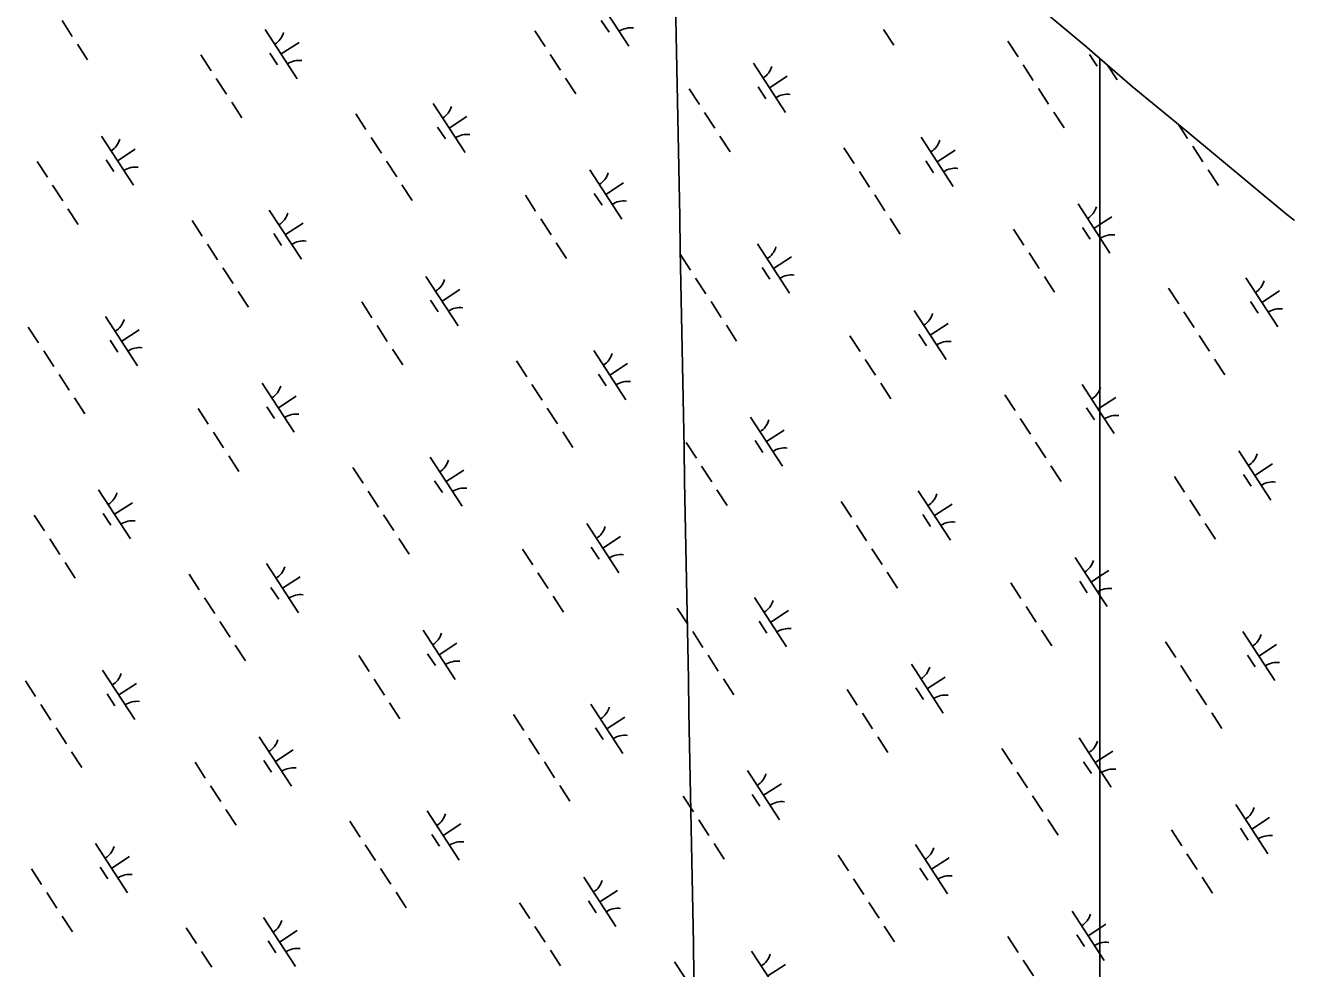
# Model space of a CAD drawing. Extents: x 3953924 to 3974542, y 193747 to 216192.
# Drawn here: x 3967241 to 3968321, y 206897 to 207699 of the extents above; entities that cross this region are included whole.
import ezdxf

# ---------------------------------------------------------------- set-up
doc = ezdxf.new("R2010")
doc.units = 0
for name, color, linetype in [('V-GRID-MAJR', 7, 'Continuous'), ('V-TOPO-SHOR', 7, 'Continuous'), ('V-WETL-SWMP', 7, 'Continuous')]:
    doc.layers.add(name, color=color, linetype=linetype)

msp = doc.modelspace()

# ---------------------------------------------------------------- linework, layer by layer
at = {"layer": 'V-GRID-MAJR'}
msp.add_spline([(3967994.9, 197070.8), (3967932.3, 200408.2), (3967818.6, 206468.2), (3967751, 210066.7)], degree=3, dxfattribs=at)
at = {"layer": 'V-TOPO-SHOR'}
for p, q in [((3968145.1, 207680.8), (3968099.1, 207719.2)), ((3968151.9, 207675), (3968145.1, 207680.8)), ((3968156.3, 207671.2), (3968151.9, 207675)), ((3968156.3, 207671.2), (3968156.3, 207671.2)), ((3968183.8, 207647.3), (3968156.3, 207671.2)), ((3968229.5, 207610.1), (3968183.8, 207647.3))]:
    msp.add_line(p, q, dxfattribs=at)
for points in [[(3968229.5, 207610.1), (3968313.7, 207539.9)], [(3968313.7, 207539.9), (3968315.4, 207538.4), (3968319.1, 207535.7), (3968322, 207533.5)]]:
    msp.add_lwpolyline(points, dxfattribs=at)
at = {"layer": 'V-WETL-SWMP'}
for p, q in [((3967727.9, 207723.8), (3967755.2, 207681.9)), ((3968145.1, 207680.8), (3968099.1, 207719.2)), ((3967272.6, 207703.5), (3967281.3, 207690.1)), ((3967445.6, 207696), (3967472.9, 207654.1)), ((3967675.2, 207694.8), (3967683.9, 207681.4)), ((3967731.8, 207703.7), (3967738.4, 207693.6)), ((3967972.2, 207696), (3967980.9, 207682.6)), ((3967285.7, 207683.4), (3967294.4, 207670)), ((3967459.3, 207675.1), (3967474.4, 207684.9)), ((3968077.8, 207686), (3968086.6, 207672.6)), ((3967390.9, 207674.3), (3967399.6, 207660.9)), ((3967449.5, 207675.9), (3967456.1, 207665.8)), ((3967688.3, 207674.7), (3967697, 207661.2)), ((3968151.9, 207675), (3968145.1, 207680.8)), ((3968147.5, 207674.8), (3968154.1, 207664.8)), ((3968156.3, 207671.2), (3968151.9, 207675)), ((3967861.4, 207667.2), (3967888.6, 207625.3)), ((3968090.9, 207665.9), (3968099.6, 207652.5)), ((3968183.8, 207647.3), (3968156.3, 207671.2)), ((3968156.3, 207671.2), (3968156.3, 205767.9)), ((3968156.3, 205767.9), (3968156.3, 207671.2)), ((3968162.9, 207665.5), (3968170.9, 207653.1)), ((3967404, 207654.2), (3967412.7, 207640.8)), ((3967701.4, 207654.5), (3967710.1, 207641.1)), ((3967875, 207646.2), (3967890.1, 207656.1)), ((3967806.6, 207645.5), (3967815.3, 207632.1)), ((3967865.3, 207647.1), (3967871.8, 207637)), ((3968104, 207645.8), (3968112.7, 207632.4)), ((3968229.5, 207610.1), (3968183.8, 207647.3)), ((3967417.1, 207634.1), (3967425.8, 207620.7)), ((3967588.5, 207633.1), (3967615.8, 207591.2)), ((3967522.7, 207624.1), (3967531.4, 207610.7)), ((3967602.2, 207612.1), (3967617.3, 207621.9)), ((3967819.7, 207625.4), (3967828.4, 207612)), ((3968117.1, 207625.7), (3968125.8, 207612.3)), ((3967592.4, 207612.9), (3967599, 207602.9)), ((3968223.3, 207615.2), (3968231, 207603.3)), ((3968313.7, 207539.9), (3968229.5, 207610.1)), ((3967306.2, 207605.3), (3967333.5, 207563.4)), ((3967535.8, 207604), (3967544.5, 207590.6)), ((3967832.8, 207605.3), (3967841.5, 207591.9)), ((3968004.2, 207604.2), (3968031.5, 207562.3)), ((3967319.9, 207584.3), (3967335, 207594.1)), ((3967938.4, 207595.3), (3967947.2, 207581.9)), ((3968017.9, 207583.3), (3968033, 207593.1)), ((3968235.4, 207596.6), (3968244.1, 207583.2)), ((3967251.5, 207583.6), (3967260.2, 207570.2)), ((3967310.1, 207585.1), (3967316.7, 207575.1)), ((3967548.9, 207583.9), (3967557.6, 207570.5)), ((3967721.9, 207576.5), (3967749.2, 207534.5)), ((3968008.1, 207584.1), (3968014.7, 207574)), ((3968248.5, 207576.5), (3968257.2, 207563.1)), ((3967735.6, 207555.5), (3967750.7, 207565.3)), ((3967951.5, 207575.2), (3967960.2, 207561.8)), ((3967264.6, 207563.5), (3967273.3, 207550.1)), ((3967562, 207563.8), (3967570.7, 207550.4)), ((3967667.2, 207554.8), (3967675.9, 207541.4)), ((3967725.8, 207556.3), (3967732.4, 207546.3)), ((3967964.6, 207555.1), (3967973.3, 207541.7)), ((3967277.7, 207543.4), (3967286.4, 207530)), ((3968137.7, 207547.6), (3968156.3, 207519)), ((3967383.3, 207533.4), (3967392, 207520)), ((3967449.1, 207542.3), (3967476.4, 207500.4)), ((3967680.3, 207534.7), (3967689, 207521.3)), ((3967977.7, 207535), (3967986.4, 207521.6)), ((3968156.3, 207529.9), (3968166.4, 207536.5)), ((3968315.4, 207538.4), (3968313.7, 207539.9)), ((3968319.1, 207535.7), (3968315.4, 207538.4)), ((3968322, 207533.5), (3968319.1, 207535.7)), ((3967453, 207522.2), (3967459.6, 207512.1)), ((3967462.8, 207521.4), (3967477.8, 207531.2)), ((3968082.9, 207525.9), (3968091.6, 207512.5)), ((3968141.6, 207527.5), (3968148.1, 207517.4)), ((3968151.3, 207526.7), (3968156.3, 207529.9)), ((3967396.4, 207513.3), (3967405.1, 207499.9)), ((3967693.4, 207514.5), (3967702.1, 207501.1)), ((3967864.8, 207513.5), (3967892.1, 207471.6)), ((3968156.3, 207519), (3968164.9, 207505.7)), ((3967799, 207504.6), (3967807.7, 207491.2)), ((3967878.5, 207492.5), (3967893.6, 207502.4)), ((3968096, 207505.8), (3968104.7, 207492.4)), ((3967409.5, 207493.2), (3967418.2, 207479.8)), ((3967868.7, 207493.4), (3967875.3, 207483.3)), ((3967582.5, 207485.7), (3967609.8, 207443.8)), ((3967812.1, 207484.4), (3967820.8, 207471)), ((3968109.1, 207485.7), (3968117.8, 207472.3)), ((3968280.6, 207484.7), (3968307.8, 207442.8)), ((3967422.6, 207473), (3967431.3, 207459.6)), ((3967596.2, 207464.8), (3967611.3, 207474.6)), ((3968214.7, 207475.7), (3968223.5, 207462.3)), ((3968294.2, 207463.7), (3968309.3, 207473.5)), ((3967527.8, 207464), (3967536.5, 207450.6)), ((3967586.4, 207465.6), (3967593, 207455.5)), ((3967825.2, 207464.3), (3967833.9, 207450.9)), ((3967998.3, 207456.9), (3968025.5, 207415)), ((3968284.5, 207464.5), (3968291, 207454.5)), ((3967309.7, 207451.6), (3967337, 207409.7)), ((3968227.8, 207455.6), (3968236.6, 207442.2)), ((3967243.9, 207442.6), (3967252.6, 207429.2)), ((3967323.4, 207430.6), (3967338.4, 207440.4)), ((3967540.9, 207443.9), (3967549.6, 207430.5)), ((3967838.3, 207444.2), (3967847, 207430.8)), ((3967943.5, 207435.2), (3967952.2, 207421.8)), ((3968002.2, 207436.7), (3968008.7, 207426.7)), ((3968011.9, 207435.9), (3968027, 207445.7)), ((3968240.9, 207435.5), (3968249.6, 207422.1)), ((3967313.6, 207431.4), (3967320.2, 207421.4)), ((3967257, 207422.5), (3967265.7, 207409.1)), ((3967554, 207423.8), (3967562.7, 207410.4)), ((3967659.6, 207413.8), (3967668.3, 207400.4)), ((3967725.4, 207422.7), (3967752.7, 207380.8)), ((3967956.6, 207415.1), (3967965.3, 207401.7)), ((3968254, 207415.4), (3968262.7, 207402)), ((3967729.3, 207402.6), (3967735.9, 207392.6)), ((3967739.1, 207401.8), (3967754.2, 207411.6)), ((3967270.1, 207402.4), (3967278.8, 207389)), ((3967443.1, 207395), (3967470.4, 207353.1)), ((3967672.7, 207393.7), (3967681.4, 207380.3)), ((3967969.7, 207395), (3967978.4, 207381.6)), ((3968141.1, 207393.9), (3968156.3, 207370.6)), ((3967283.2, 207382.3), (3967291.9, 207368.9)), ((3967456.8, 207374), (3967471.9, 207383.8)), ((3968075.3, 207385), (3968084.1, 207371.6)), ((3968156.3, 207373.9), (3968169.9, 207382.8)), ((3967388.4, 207373.3), (3967397.1, 207359.9)), ((3967447, 207374.8), (3967453.6, 207364.8)), ((3967685.8, 207373.6), (3967694.5, 207360.2)), ((3968145, 207373.8), (3968151.6, 207363.7)), ((3968154.8, 207373), (3968156.3, 207373.9)), ((3968156.3, 207370.6), (3968168.4, 207352)), ((3967858.9, 207366.1), (3967886.1, 207324.2)), ((3968088.4, 207364.9), (3968097.2, 207351.5)), ((3967401.5, 207353.2), (3967410.2, 207339.8)), ((3967698.9, 207353.5), (3967707.6, 207340.1)), ((3967872.5, 207345.2), (3967887.6, 207355)), ((3967804.1, 207344.5), (3967812.8, 207331)), ((3967862.8, 207346), (3967869.3, 207335.9)), ((3968101.5, 207344.8), (3968110.2, 207331.3)), ((3967414.6, 207333.1), (3967423.3, 207319.6)), ((3967586, 207332), (3967613.3, 207290.1)), ((3968274.6, 207337.3), (3968301.8, 207295.4)), ((3967520.2, 207323.1), (3967528.9, 207309.7)), ((3967599.7, 207311.1), (3967614.8, 207320.9)), ((3967817.2, 207324.3), (3967825.9, 207310.9)), ((3968114.6, 207324.6), (3968123.3, 207311.2)), ((3968278.5, 207317.2), (3968285, 207307.1)), ((3968288.2, 207316.3), (3968303.3, 207326.2)), ((3967589.9, 207311.9), (3967596.5, 207301.8)), ((3968219.8, 207315.6), (3968228.5, 207302.2)), ((3967303.7, 207304.2), (3967331, 207262.3)), ((3967533.3, 207303), (3967542, 207289.5)), ((3967830.3, 207304.2), (3967839, 207290.8)), ((3968001.7, 207303.2), (3968029, 207261.3)), ((3968232.9, 207295.5), (3968241.6, 207282.1)), ((3967307.6, 207284.1), (3967314.2, 207274)), ((3967317.4, 207283.3), (3967332.5, 207293.1)), ((3967935.9, 207294.2), (3967944.7, 207280.8)), ((3968015.4, 207282.2), (3968030.5, 207292)), ((3967249, 207282.5), (3967257.7, 207269.1)), ((3967546.4, 207282.8), (3967555.1, 207269.4)), ((3967719.4, 207275.4), (3967746.7, 207233.5)), ((3967949, 207274.1), (3967957.7, 207260.7)), ((3968005.6, 207283), (3968012.2, 207273)), ((3968246, 207275.4), (3968254.7, 207262)), ((3967262.1, 207262.4), (3967270.8, 207249)), ((3967559.5, 207262.7), (3967568.2, 207249.3)), ((3967733.1, 207254.4), (3967748.2, 207264.3)), ((3967664.7, 207253.7), (3967673.4, 207240.3)), ((3967723.3, 207255.3), (3967729.9, 207245.2)), ((3967962.1, 207254), (3967970.8, 207240.6)), ((3967275.2, 207242.3), (3967283.9, 207228.9)), ((3967446.6, 207241.3), (3967473.9, 207199.4)), ((3968135.2, 207246.6), (3968156.3, 207214.1)), ((3967380.8, 207232.3), (3967389.5, 207218.9)), ((3967460.3, 207220.3), (3967475.3, 207230.1)), ((3967677.8, 207233.6), (3967686.5, 207220.2)), ((3967975.2, 207233.9), (3967983.9, 207220.5)), ((3968148.8, 207225.6), (3968156.3, 207230.5)), ((3968156.3, 207230.5), (3968163.9, 207235.4)), ((3967450.5, 207221.1), (3967457.1, 207211.1)), ((3968080.4, 207224.9), (3968089.1, 207211.5)), ((3968139.1, 207226.4), (3968145.6, 207216.4)), ((3967393.9, 207212.2), (3967402.6, 207198.8)), ((3967690.9, 207213.5), (3967699.6, 207200.1)), ((3967862.3, 207212.4), (3967889.6, 207170.5)), ((3968156.3, 207214.1), (3968162.4, 207204.7)), ((3967796.5, 207203.5), (3967805.2, 207190.1)), ((3967876, 207191.5), (3967891.1, 207201.3)), ((3968093.5, 207204.8), (3968102.2, 207191.4)), ((3967407, 207192.1), (3967415.7, 207178.7)), ((3967866.2, 207192.3), (3967872.8, 207182.2)), ((3967580, 207184.6), (3967607.3, 207142.7)), ((3967809.6, 207183.4), (3967818.3, 207170)), ((3968106.6, 207184.7), (3968115.3, 207171.2)), ((3968278.1, 207183.6), (3968305.3, 207141.7)), ((3967420.1, 207172), (3967428.8, 207158.6)), ((3967593.7, 207163.7), (3967608.8, 207173.5)), ((3968212.2, 207174.7), (3968221, 207161.3)), ((3968291.7, 207162.6), (3968306.8, 207172.5)), ((3967525.3, 207163), (3967534, 207149.6)), ((3967583.9, 207164.5), (3967590.5, 207154.5)), ((3967822.7, 207163.3), (3967831.4, 207149.9)), ((3967995.8, 207155.8), (3968023, 207113.9)), ((3968225.3, 207154.6), (3968234.1, 207141.1)), ((3968282, 207163.5), (3968288.5, 207153.4)), ((3967307.2, 207150.5), (3967334.5, 207108.6)), ((3968009.4, 207134.9), (3968024.5, 207144.7)), ((3967241.4, 207141.6), (3967250.1, 207128.2)), ((3967320.9, 207129.6), (3967335.9, 207139.4)), ((3967538.4, 207142.9), (3967547.1, 207129.4)), ((3967835.8, 207143.2), (3967844.5, 207129.7)), ((3967941, 207134.1), (3967949.7, 207120.7)), ((3967999.7, 207135.7), (3968006.2, 207125.6)), ((3968238.4, 207134.4), (3968247.1, 207121)), ((3967311.1, 207130.4), (3967317.7, 207120.3)), ((3967551.5, 207122.7), (3967560.2, 207109.3)), ((3967254.5, 207121.5), (3967263.2, 207108.1)), ((3967657.1, 207112.8), (3967665.8, 207099.3)), ((3967722.9, 207121.7), (3967750.2, 207079.8)), ((3967954.1, 207114), (3967962.8, 207100.6)), ((3968251.5, 207114.3), (3968260.2, 207100.9)), ((3967267.6, 207101.4), (3967276.3, 207087.9)), ((3967726.8, 207101.6), (3967733.4, 207091.5)), ((3967736.6, 207100.7), (3967751.7, 207110.6)), ((3967440.6, 207093.9), (3967467.9, 207052)), ((3967670.2, 207092.6), (3967678.9, 207079.2)), ((3967967.2, 207093.9), (3967975.9, 207080.5)), ((3968138.7, 207092.9), (3968156.3, 207065.7)), ((3967280.7, 207081.2), (3967289.4, 207067.8)), ((3967454.3, 207072.9), (3967469.4, 207082.8)), ((3968072.8, 207083.9), (3968081.6, 207070.5)), ((3968156.3, 207074.5), (3968167.4, 207081.7)), ((3967385.9, 207072.2), (3967394.6, 207058.8)), ((3967444.5, 207073.8), (3967451.1, 207063.7)), ((3967683.3, 207072.5), (3967692, 207059.1)), ((3968142.5, 207072.7), (3968149.1, 207062.7)), ((3968152.3, 207071.9), (3968156.3, 207074.5)), ((3967856.4, 207065.1), (3967883.6, 207023.2)), ((3968085.9, 207063.8), (3968094.7, 207050.4)), ((3968156.3, 207065.7), (3968165.9, 207050.9)), ((3967399, 207052.1), (3967407.7, 207038.7)), ((3967696.4, 207052.4), (3967705.1, 207039)), ((3967870, 207044.1), (3967885.1, 207053.9)), ((3967801.6, 207043.4), (3967810.3, 207030)), ((3967860.3, 207044.9), (3967866.8, 207034.9)), ((3968099, 207043.7), (3968107.7, 207030.3)), ((3968272.1, 207036.2), (3968299.3, 206994.3)), ((3967412.1, 207032), (3967420.8, 207018.6)), ((3967583.5, 207030.9), (3967610.8, 206989)), ((3968285.7, 207015.3), (3968300.8, 207025.1)), ((3967517.7, 207022), (3967526.4, 207008.6)), ((3967597.2, 207010), (3967612.3, 207019.8)), ((3967814.7, 207023.3), (3967823.4, 207009.9)), ((3968112.1, 207023.6), (3968120.8, 207010.2)), ((3968217.3, 207014.6), (3968226, 207001.1)), ((3968276, 207016.1), (3968282.5, 207006)), ((3967301.2, 207003.2), (3967328.5, 206961.2)), ((3967587.4, 207010.8), (3967594, 207000.7)), ((3967827.8, 207003.2), (3967836.5, 206989.8)), ((3967530.8, 207001.9), (3967539.5, 206988.5)), ((3967933.4, 206993.2), (3967942.2, 206979.8)), ((3967999.2, 207002.1), (3968026.5, 206960.2)), ((3968230.4, 206994.4), (3968239.1, 206981)), ((3967246.5, 206981.5), (3967255.2, 206968.1)), ((3967305.1, 206983), (3967311.7, 206973)), ((3967314.9, 206982.2), (3967330, 206992)), ((3967543.9, 206981.8), (3967552.6, 206968.4)), ((3968003.1, 206982), (3968009.7, 206971.9)), ((3968012.9, 206981.2), (3968028, 206991)), ((3967717, 206974.3), (3967744.2, 206932.4)), ((3967946.5, 206973.1), (3967955.2, 206959.7)), ((3968243.5, 206974.3), (3968252.2, 206960.9)), ((3967259.6, 206961.4), (3967268.3, 206948)), ((3967557, 206961.7), (3967565.7, 206948.3)), ((3967730.6, 206953.4), (3967745.7, 206963.2)), ((3967662.2, 206952.6), (3967670.9, 206939.2)), ((3967720.9, 206954.2), (3967727.4, 206944.1)), ((3967959.6, 206952.9), (3967968.3, 206939.5)), ((3967272.7, 206941.2), (3967281.4, 206927.8)), ((3967444.1, 206940.2), (3967471.4, 206898.3)), ((3968132.7, 206945.5), (3968156.3, 206909.2)), ((3967378.3, 206931.3), (3967387, 206917.9)), ((3967457.8, 206919.2), (3967472.9, 206929.1)), ((3967675.3, 206932.5), (3967684, 206919.1)), ((3967972.7, 206932.8), (3967981.4, 206919.4)), ((3968146.3, 206924.5), (3968156.3, 206931)), ((3968156.3, 206931), (3968161.4, 206934.4)), ((3967448, 206920.1), (3967454.6, 206910)), ((3968077.9, 206923.8), (3968086.6, 206910.4)), ((3968136.6, 206925.4), (3968143.1, 206915.3)), ((3967391.4, 206911.1), (3967400.1, 206897.7)), ((3967688.4, 206912.4), (3967697.1, 206899)), ((3967859.8, 206911.4), (3967887.1, 206869.5)), ((3968156.3, 206909.2), (3968159.9, 206903.6)), ((3967794, 206902.4), (3967802.8, 206889)), ((3967873.5, 206890.4), (3967888.6, 206900.2)), ((3968091, 206903.7), (3968099.7, 206890.3))]:
    msp.add_line(p, q, dxfattribs=at)
for centre, start, end in [((3967756.8, 207679.8), 82.2901, 123.8337), ((3967444.4, 207698.4), 302.2901, 343.8338), ((3967474.5, 207652.1), 82.2901, 123.8337), ((3967860.1, 207669.5), 302.2901, 343.8338), ((3967890.3, 207623.2), 82.2901, 123.8337), ((3967587.3, 207635.4), 302.2901, 343.8338), ((3967305, 207607.6), 302.2901, 343.8338), ((3967617.4, 207589.1), 82.2901, 123.8337), ((3968003, 207606.6), 302.2901, 343.8338), ((3967335.1, 207561.3), 82.2901, 123.8337), ((3968033.1, 207560.3), 82.2901, 123.8337), ((3967720.7, 207578.8), 302.2901, 343.8338), ((3967750.9, 207532.5), 82.2901, 123.8337), ((3968136.4, 207549.9), 302.2901, 343.8338), ((3967447.9, 207544.6), 302.2901, 343.8338), ((3967478, 207498.4), 82.2901, 123.8337), ((3967863.6, 207515.8), 302.2901, 343.8338), ((3968166.6, 207503.6), 82.2901, 123.8337), ((3967581.3, 207488), 302.2901, 343.8338), ((3967893.7, 207469.5), 82.2901, 123.8337), ((3968279.3, 207487), 302.2901, 343.8338), ((3967611.4, 207441.7), 82.2901, 123.8337), ((3968309.5, 207440.7), 82.2901, 123.8337), ((3967308.5, 207453.9), 302.2901, 343.8338), ((3967997, 207459.2), 302.2901, 343.8338), ((3967338.6, 207407.6), 82.2901, 123.8337), ((3968027.2, 207412.9), 82.2901, 123.8337), ((3967724.2, 207425.1), 302.2901, 343.8338), ((3967441.9, 207397.3), 302.2901, 343.8338), ((3967754.3, 207378.8), 82.2901, 123.8337), ((3968139.9, 207396.2), 302.2901, 338.3389), ((3968139.9, 207396.2), 338.3389, 343.8338), ((3967472, 207351), 82.2901, 123.8337), ((3967857.6, 207368.5), 302.2901, 343.8338), ((3968170.1, 207349.9), 82.2901, 123.8337), ((3967887.8, 207322.2), 82.2901, 123.8337), ((3967584.8, 207334.3), 302.2901, 343.8338), ((3968273.3, 207339.6), 302.2901, 343.8338), ((3967614.9, 207288), 82.2901, 123.8337), ((3968303.5, 207293.3), 82.2901, 123.8337), ((3967302.5, 207306.5), 302.2901, 343.8338), ((3968000.5, 207305.5), 302.2901, 343.8338), ((3967332.6, 207260.2), 82.2901, 123.8337), ((3968030.7, 207259.2), 82.2901, 123.8337), ((3967718.2, 207277.7), 302.2901, 343.8338), ((3967748.4, 207231.4), 82.2901, 123.8337), ((3968133.9, 207248.9), 302.2901, 343.8338), ((3967445.4, 207243.6), 302.2901, 343.8338), ((3968164.1, 207202.6), 82.2901, 116.1807), ((3967475.5, 207197.3), 82.2901, 123.8337), ((3967861.1, 207214.8), 302.2901, 343.8338), ((3968164.1, 207202.6), 116.1807, 123.8337), ((3967578.8, 207187), 302.2901, 343.8338), ((3967891.2, 207168.5), 82.2901, 123.8337), ((3968276.8, 207185.9), 302.2901, 343.8338), ((3967609, 207140.7), 82.2901, 123.8337), ((3968307, 207139.6), 82.2901, 123.8337), ((3967306, 207152.8), 302.2901, 343.8338), ((3967994.5, 207158.1), 302.2901, 343.8338), ((3967336.1, 207106.5), 82.2901, 123.8337), ((3968024.7, 207111.8), 82.2901, 123.8337), ((3967721.7, 207124), 302.2901, 343.8338), ((3967439.4, 207096.2), 302.2901, 343.8338), ((3967751.8, 207077.7), 82.2901, 123.8337), ((3968137.4, 207095.2), 302.2901, 343.8338), ((3967469.5, 207049.9), 82.2901, 123.8337), ((3967855.1, 207067.4), 302.2901, 343.8338), ((3968167.6, 207048.9), 82.2901, 123.8337), ((3967885.3, 207021.1), 82.2901, 123.8337), ((3967582.3, 207033.3), 302.2901, 343.8338), ((3968270.8, 207038.6), 302.2901, 343.8338), ((3967612.4, 206987), 82.2901, 123.8337), ((3968301, 206992.3), 82.2901, 123.8337), ((3967300, 207005.5), 302.2901, 343.8338), ((3967998, 207004.4), 302.2901, 343.8338), ((3967330.1, 206959.2), 82.2901, 123.8337), ((3967715.7, 206976.6), 302.2901, 343.8338), ((3968028.2, 206958.1), 82.2901, 123.8337), ((3967745.9, 206930.4), 82.2901, 123.8337), ((3968131.4, 206947.8), 302.2901, 343.8338), ((3967442.9, 206942.5), 302.2901, 343.8338), ((3968161.6, 206901.5), 107.4261, 123.8337), ((3968161.6, 206901.5), 82.2901, 107.4261), ((3967473, 206896.2), 82.2901, 123.8337), ((3967858.6, 206913.7), 302.2901, 343.8338)]:
    msp.add_arc(centre, 17.6, start, end, dxfattribs=at)

doc.saveas('drawing.dxf')
